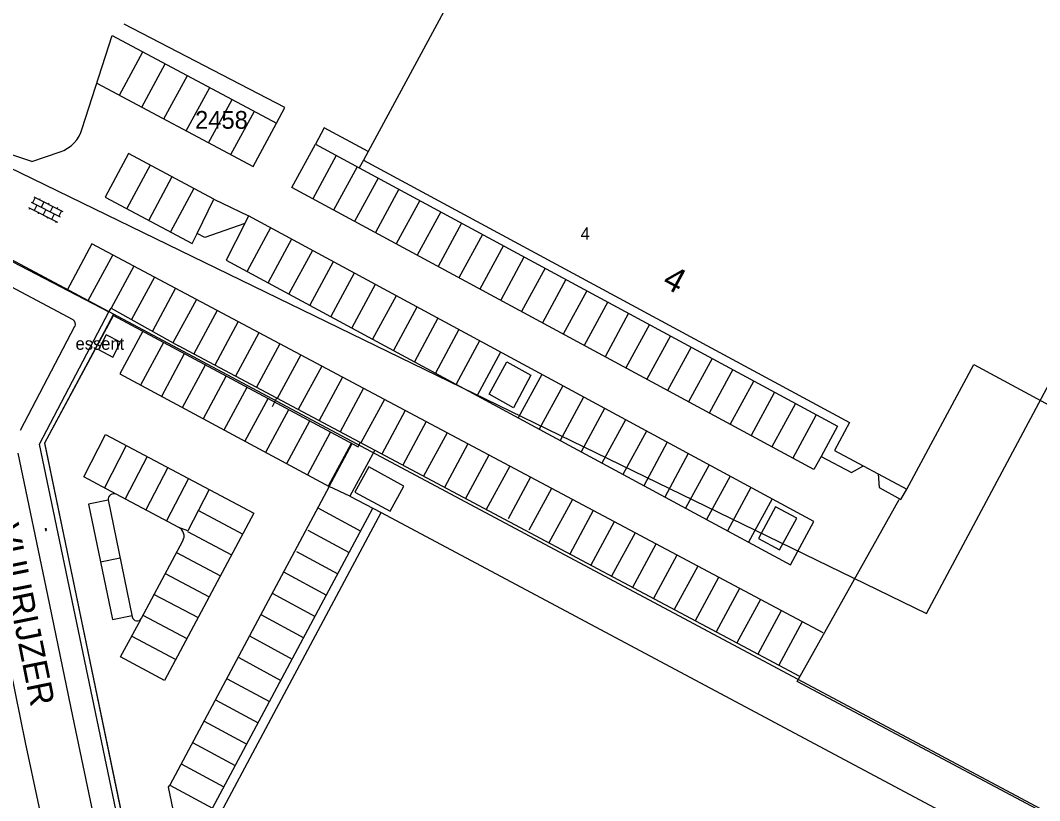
# Model space of a CAD drawing. Extents: x 148816 to 151297, y 399515 to 402500.
# Drawn here: x 150556.4 to 150659.7, y 401516.9 to 401596 of the extents above; entities that cross this region are included whole.
import ezdxf

# ---------------------------------------------------------------- set-up
doc = ezdxf.new("R2010")
doc.units = 0
for name, color, linetype in [('B01 Hoofdgebouw  [T] Norm', 7, 'Continuous'), ('B01 hoofgebouw', 7, 'Continuous'), ('G01 perceelsgrens', 7, 'Continuous'), ('S02 Open verharding  Norm', 7, 'Continuous'), ('T04 Haag heg  [D] Gem', 7, 'Continuous'), ('V00 Kant verharding algemeen  [D] Norm', 7, 'Continuous'), ('V00 Kant verharding algemeen  [T] Norm', 7, 'Continuous'), ('V00 Kant verharding algemeen secundair  [D] Gem', 7, 'Continuous'), ('V00 Kant verharding algemeen secundair  [D] Norm', 7, 'Continuous'), ('Z01 perceelnummer', 7, 'Continuous'), ('Z02 huisnummer', 7, 'Continuous'), ('Z02 Huisnummer  [Tekst] Norm', 7, 'Continuous'), ('Z06 straatnaam', 7, 'Continuous'), ('Z19 Overige Tekst  [Tekst] Gem', 7, 'Continuous')]:
    doc.layers.add(name, color=color, linetype=linetype)

msp = doc.modelspace()

# ---------------------------------------------------------------- linework, layer by layer
at = {"layer": 'B01 Hoofdgebouw  [T] Norm'}
for points in [[(150620.67, 401636.53), (150591.15, 401581.87), (150640.41, 401555.24), (150638.89, 401552.43), (150646.21, 401548.49), (150653, 401561.12), (150667.1, 401553.54), (150688.02, 401592.46), (150682.36, 401595.5), (150685.52, 401601.37), (150677.09, 401605.93), (150620.67, 401636.53)], [(150564.27, 401562.66), (150565.72, 401561.89), (150566.52, 401563.39), (150565.07, 401564.16), (150564.27, 401562.66)], [(150591.67, 401550.75), (150590.28, 401548.19), (150593.86, 401546.25), (150595.25, 401548.81), (150591.67, 401550.75)], [(150587.17, 401500), (150586.52, 401500.35), (150587.84, 401502.81), (150573.82, 401510.3), (150592.93, 401546.13), (150652.02, 401514.58)]]:
    msp.add_lwpolyline(points, dxfattribs=at)
at = {"layer": 'B01 hoofgebouw'}
for points in [[(150677.09, 401605.93), (150670.16, 401609.66), (150670.21, 401609.75), (150620.67, 401636.53), (150591.15, 401581.87)], [(150591.15, 401581.87), (150640.41, 401555.24), (150638.89, 401552.43), (150646.21, 401548.49), (150653, 401561.12), (150667.1, 401553.54), (150688.02, 401592.46), (150682.36, 401595.5), (150685.52, 401601.37), (150677.09, 401605.93)], [(150587.17, 401500), (150586.52, 401500.35), (150587.84, 401502.81), (150573.82, 401510.3), (150592.93, 401546.13), (150652.02, 401514.58)]]:
    msp.add_lwpolyline(points, dxfattribs=at)
at = {"layer": 'G01 perceelsgrens'}
for points in [[(150547.67, 401584.8), (150648.2, 401535.88), (150685.54, 401605.87)], [(150565.81, 401566.24), (150545.4, 401577.13), (150547.67, 401584.8)], [(150565.81, 401566.24), (150563.96, 401562.74)], [(150666.37, 401512.58), (150565.81, 401566.24)], [(150563.96, 401562.74), (150558.8, 401553.17)], [(150558.8, 401553.17), (150566.96, 401513.97)]]:
    msp.add_lwpolyline(points, dxfattribs=at)
at = {"layer": 'S02 Open verharding  Norm'}
for p, q in [((150557.45, 401577.59), (150560.41, 401576.12)), ((150557.86, 401578.06), (150557.59, 401577.52)), ((150557.72, 401578.13), (150560.67, 401576.65)), ((150558.3, 401577.84), (150558.37, 401577.97)), ((150558.75, 401577.61), (150558.48, 401577.08)), ((150559.2, 401577.39), (150559.27, 401577.52)), ((150557.19, 401577.05), (150560.14, 401575.58)), ((150557.32, 401576.99), (150557.25, 401576.85)), ((150558.04, 401577.3), (150557.77, 401576.76)), ((150558.21, 401576.54), (150558.15, 401576.41)), ((150558.93, 401576.85), (150558.66, 401576.32)), ((150559.65, 401577.17), (150559.38, 401576.63)), ((150559.56, 401575.87), (150559.82, 401576.41)), ((150560.09, 401576.94), (150560.16, 401577.08)), ((150560.54, 401576.72), (150560.27, 401576.18)), ((150559.11, 401576.09), (150559.04, 401575.96)), ((150560, 401575.65), (150559.94, 401575.51)), ((150558.88, 401544.51), (150558.94, 401544.52)), ((150558.88, 401544.52), (150558.92, 401544.3)), ((150558.89, 401544.46), (150558.88, 401544.45)), ((150558.96, 401544.42), (150558.9, 401544.41)), ((150558.94, 401544.53), (150558.98, 401544.31)), ((150558.96, 401544.47), (150558.95, 401544.47)), ((150558.98, 401544.37), (150558.97, 401544.37)), ((150558.91, 401544.36), (150558.9, 401544.36)), ((150558.92, 401544.31), (150558.98, 401544.32))]:
    msp.add_line(p, q, dxfattribs=at)
at = {"layer": 'T04 Haag heg  [D] Gem'}
for p, q in [((150635.1, 401528.99), (150645.43, 401547.45)), ((150663.12, 401514.06), (150635.1, 401528.99))]:
    msp.add_line(p, q, dxfattribs=at)
at = {"layer": 'V00 Kant verharding algemeen  [D] Norm'}
for p, q in [((150603.89, 401558.12), (150605.67, 401561.39)), ((150605.67, 401561.39), (150608.1, 401560.07)), ((150608.1, 401560.07), (150606.35, 401556.73)), ((150606.35, 401556.73), (150603.89, 401558.12)), ((150582.32, 401557.72), (150581.88, 401556.85))]:
    msp.add_line(p, q, dxfattribs=at)
msp.add_lwpolyline([(150589.77, 401547.8), (150587.68, 401548.78), (150590.01, 401553.12)], dxfattribs=at)
msp.add_lwpolyline([(150633.33, 401542.33), (150635.06, 401545.54), (150632.92, 401546.69), (150631.2, 401543.48)], close=True, dxfattribs=at)
at = {"layer": 'V00 Kant verharding algemeen  [T] Norm'}
for p, q in [((150591.15, 401581.87), (150590.71, 401581.08)), ((150590.71, 401581.08), (150639.21, 401554.89)), ((150635.38, 401529.5), (150572.39, 401563.03))]:
    msp.add_line(p, q, dxfattribs=at)
for points in [[(150583.17, 401587.19), (150566.87, 401595.64)], [(150562.64, 401585.08), (150565.67, 401594.51), (150582.34, 401585.61), (150583.17, 401587.19)], [(150557.51, 401581.71), (150545.06, 401585.87), (150532.44, 401589.71), (150530.89, 401584.59), (150542.39, 401578.42), (150565.33, 401566.48)], [(150591.61, 401582.75), (150587.17, 401585.12), (150586.27, 401583.48), (150590.71, 401581.08)], [(150557.51, 401581.71), (150560.39, 401582.69)], [(150579.48, 401576.2), (150579.12, 401575.45), (150575.05, 401574.03), (150574.27, 401574.41), (150575.98, 401577.9), (150579.48, 401576.2)], [(150561.71, 401565.67), (150547.03, 401573.47), (150541.5, 401576.42), (150537, 401568.04), (150544.62, 401563.2)], [(150568.11, 401506.16), (150558.31, 401553.07), (150565.33, 401566.48), (150565.58, 401566.85), (150572.39, 401563.03)], [(150568.58, 401506.23), (150558.83, 401553.2), (150565.79, 401566.12), (150590.61, 401552.79), (150590.8, 401553.23)], [(150556.36, 401554.48), (150561.9, 401565.01)], [(150549.57, 401556.38), (150554.29, 401535.3), (150556.85, 401522.82), (150559.62, 401509.83), (150561.67, 401500)], [(150639.21, 401554.89), (150637.53, 401551.82), (150640.6, 401550.17), (150641.75, 401550.83)], [(150566.99, 401500), (150564.66, 401511.28), (150561.68, 401525.49), (150559.13, 401537.74), (150556.13, 401552.16)], [(150592.29, 401552.45), (150589.77, 401547.8), (150592.93, 401546.13)], [(150643.33, 401550.04), (150643.42, 401548.66), (150645.63, 401547.45), (150646.21, 401548.49)], [(150572.42, 401544.62), (150566.09, 401547.98)], [(150565.26, 401547.4), (150567.71, 401535.54)], [(150587.38, 401501.94), (150576.02, 401508.01), (150574.23, 401504.66), (150571.39, 401518.27), (150571.51, 401518.49), (150575.84, 401516.15), (150592.1, 401546.56)], [(150568.63, 401535.42), (150572.83, 401543.27)], [(150568.64, 401535.42), (150568.63, 401535.42)]]:
    msp.add_lwpolyline(points, dxfattribs=at)
for centre, radius, start, end in [((150559.25, 401586.02), 3.52, 288.7711, 344.4837), ((150561.43, 401565.23), 0.523, 334.3178, 57.3233), ((150565.83, 401547.46), 0.579, 64.0888, 186.3301), ((150571.97, 401543.75), 0.986, 330.6705, 62.4101), ((150568.19, 401535.62), 0.491, 189.7368, 335.8316)]:
    msp.add_arc(centre, radius, start, end, dxfattribs=at)
at = {"layer": 'V00 Kant verharding algemeen secundair  [D] Gem'}
for p, q in [((150566.41, 401588.45), (150568.79, 401592.84)), ((150568.66, 401587.24), (150571.05, 401591.64)), ((150570.92, 401586.03), (150573.31, 401590.43)), ((150573.18, 401584.83), (150575.57, 401589.22)), ((150575.44, 401583.62), (150577.82, 401588.02)), ((150577.7, 401582.42), (150580.08, 401586.81)), ((150588.39, 401582.33), (150586.01, 401577.94)), ((150569.52, 401581.35), (150567.17, 401576.94)), ((150590.5, 401581.19), (150588.12, 401576.8)), ((150571.73, 401580.17), (150569.37, 401575.76)), ((150592.62, 401580.04), (150590.24, 401575.65)), ((150573.93, 401578.99), (150571.58, 401574.58)), ((150594.73, 401578.9), (150592.35, 401574.51)), ((150596.85, 401577.76), (150594.47, 401573.37)), ((150598.97, 401576.62), (150596.58, 401572.22)), ((150601.08, 401575.47), (150598.7, 401571.08)), ((150581.72, 401574.99), (150579.35, 401570.59)), ((150583.84, 401573.84), (150581.47, 401569.44)), ((150603.2, 401574.33), (150600.82, 401569.94)), ((150585.96, 401572.69), (150583.59, 401568.29)), ((150605.32, 401573.19), (150602.93, 401568.79)), ((150565.73, 401572.25), (150563.21, 401567.59)), ((150588.08, 401571.55), (150585.71, 401567.15)), ((150607.41, 401572.01), (150605.05, 401567.65)), ((150567.85, 401571.12), (150565.58, 401566.85)), ((150590.2, 401570.4), (150587.83, 401566)), ((150609.55, 401570.9), (150607.16, 401566.51)), ((150569.97, 401569.99), (150567.64, 401565.69)), ((150592.32, 401569.26), (150589.95, 401564.86)), ((150611.66, 401569.76), (150609.28, 401565.36)), ((150572.08, 401568.86), (150569.74, 401564.52)), ((150613.78, 401568.62), (150611.39, 401564.22)), ((150574.2, 401567.74), (150571.82, 401563.34)), ((150594.44, 401568.11), (150592.07, 401563.71)), ((150615.9, 401567.48), (150613.51, 401563.07)), ((150576.32, 401566.61), (150573.94, 401562.21)), ((150596.56, 401566.96), (150594.19, 401562.56)), ((150618.01, 401566.33), (150615.63, 401561.93)), ((150578.44, 401565.48), (150576.06, 401561.08)), ((150598.68, 401565.82), (150596.31, 401561.42)), ((150620.13, 401565.19), (150617.74, 401560.79)), ((150580.55, 401564.35), (150578.18, 401559.96)), ((150600.8, 401564.67), (150598.43, 401560.27)), ((150622.25, 401564.05), (150619.86, 401559.64)), ((150568.58, 401559.07), (150570.9, 401563.39)), ((150582.67, 401563.23), (150580.29, 401558.83)), ((150602.92, 401563.52), (150600.55, 401559.13)), ((150570.69, 401557.93), (150573.01, 401562.25)), ((150584.79, 401562.1), (150582.41, 401557.7)), ((150605.04, 401562.38), (150602.67, 401557.98)), ((150624.36, 401562.9), (150621.97, 401558.5)), ((150572.8, 401556.79), (150575.13, 401561.11)), ((150586.91, 401560.97), (150584.53, 401556.57)), ((150626.48, 401561.76), (150624.09, 401557.36)), ((150574.92, 401555.66), (150577.24, 401559.97)), ((150609.22, 401560.12), (150606.84, 401555.73)), ((150628.59, 401560.62), (150626.2, 401556.21)), ((150589.03, 401559.84), (150586.65, 401555.45)), ((150611.34, 401558.98), (150608.96, 401554.58)), ((150630.67, 401559.4), (150628.32, 401555.07)), ((150577.03, 401554.52), (150579.36, 401558.84)), ((150591.14, 401558.72), (150588.77, 401554.32)), ((150613.46, 401557.83), (150611.08, 401553.43)), ((150632.78, 401558.25), (150630.43, 401553.93)), ((150579.14, 401553.38), (150581.47, 401557.7)), ((150593.26, 401557.59), (150590.88, 401553.19)), ((150634.9, 401557.11), (150632.55, 401552.78)), ((150581.26, 401552.24), (150583.58, 401556.56)), ((150595.38, 401556.46), (150593, 401552.06)), ((150615.58, 401556.69), (150613.2, 401552.29)), ((150637.01, 401555.96), (150634.67, 401551.64)), ((150583.37, 401551.11), (150585.7, 401555.43)), ((150597.5, 401555.34), (150595.12, 401550.94)), ((150617.7, 401555.54), (150615.32, 401551.14)), ((150585.49, 401549.97), (150587.81, 401554.29)), ((150599.61, 401554.21), (150597.24, 401549.81)), ((150619.82, 401554.39), (150617.44, 401549.99)), ((150567.09, 401552.91), (150564.88, 401548.62)), ((150587.6, 401548.83), (150589.92, 401553.15)), ((150601.73, 401553.08), (150599.35, 401548.68)), ((150621.94, 401553.25), (150619.56, 401548.85)), ((150569.2, 401551.8), (150566.98, 401547.51)), ((150603.85, 401551.95), (150601.47, 401547.55)), ((150624.06, 401552.1), (150621.68, 401547.7)), ((150571.3, 401550.68), (150569.09, 401546.39)), ((150605.97, 401550.83), (150603.59, 401546.43)), ((150626.18, 401550.96), (150623.8, 401546.56)), ((150573.4, 401549.57), (150571.19, 401545.28)), ((150608.08, 401549.7), (150605.81, 401545.49)), ((150628.3, 401549.81), (150625.92, 401545.41)), ((150610.2, 401548.57), (150607.92, 401544.35)), ((150630.42, 401548.66), (150628.04, 401544.26)), ((150632.56, 401547.51), (150630.18, 401543.11)), ((150586.51, 401546.59), (150590.86, 401544.23)), ((150612.32, 401547.44), (150609.94, 401543.05)), ((150574.41, 401546.32), (150578.91, 401543.93)), ((150614.44, 401546.32), (150612.06, 401541.92)), ((150616.56, 401545.19), (150614.18, 401540.79)), ((150573.3, 401544.19), (150577.78, 401541.82)), ((150585.51, 401544.34), (150589.7, 401542.07)), ((150618.67, 401544.06), (150616.29, 401539.66)), ((150620.79, 401542.93), (150618.41, 401538.54)), ((150564.49, 401541.12), (150566.47, 401541.53)), ((150572.18, 401542.06), (150576.65, 401539.7)), ((150584.34, 401542.19), (150588.55, 401539.91)), ((150622.91, 401541.81), (150620.53, 401537.41)), ((150625.03, 401540.68), (150622.65, 401536.28)), ((150571.05, 401539.95), (150575.51, 401537.58)), ((150583.05, 401540.1), (150587.39, 401537.75)), ((150627.14, 401539.55), (150624.77, 401535.15)), ((150629.26, 401538.43), (150626.88, 401534.03)), ((150569.92, 401537.83), (150574.38, 401535.47)), ((150581.9, 401537.94), (150586.24, 401535.59)), ((150631.38, 401537.3), (150629, 401532.9)), ((150633.5, 401536.17), (150631.12, 401531.77)), ((150568.79, 401535.72), (150573.25, 401533.35)), ((150580.74, 401535.78), (150585.08, 401533.43)), ((150635.61, 401535.04), (150633.24, 401530.64)), ((150567.65, 401533.6), (150572.12, 401531.24)), ((150579.59, 401533.62), (150583.93, 401531.27)), ((150578.51, 401531.42), (150582.77, 401529.11)), ((150577.34, 401529.26), (150581.62, 401526.95)), ((150576.13, 401527.13), (150580.46, 401524.79)), ((150574.98, 401524.97), (150579.31, 401522.63)), ((150573.82, 401522.81), (150578.15, 401520.47)), ((150572.67, 401520.65), (150577, 401518.31))]:
    msp.add_line(p, q, dxfattribs=at)
msp.add_lwpolyline([(150575.51, 401548.45), (150573.35, 401544.28), (150572.42, 401544.62)], dxfattribs=at)
at = {"layer": 'V00 Kant verharding algemeen secundair  [D] Norm'}
for points in [[(150564.11, 401589.67), (150579.96, 401581.21), (150582.34, 401585.61)], [(150637.53, 401551.82), (150636.8, 401550.48), (150583.89, 401579.09), (150586.27, 401583.48)], [(150575.98, 401577.9), (150567.32, 401582.53), (150564.96, 401578.11), (150573.78, 401573.41), (150574.27, 401574.41)], [(150579.12, 401575.45), (150577.23, 401571.73), (150634.42, 401540.82), (150636.8, 401545.21), (150579.48, 401576.2)], [(150637.73, 401533.92), (150563.61, 401573.38), (150561.1, 401568.69)], [(150568.79, 401564.52), (150566.46, 401560.2), (150587.68, 401548.78), (150571.51, 401518.49)], [(150566.09, 401547.98), (150562.78, 401549.73), (150564.99, 401554.03), (150580.04, 401546.05), (150570.97, 401529.09), (150566.52, 401531.49), (150568.56, 401535.29)], [(150565.26, 401547.38), (150563.27, 401546.96), (150565.71, 401535.27), (150567.68, 401535.68)]]:
    msp.add_lwpolyline(points, dxfattribs=at)

# ---------------------------------------------------------------- texts
at = {"layer": 'Z01 perceelnummer'}
msp.add_text('2458', height=1.8, dxfattribs=at).set_placement((150574.07, 401585.04))
at = {"layer": 'Z02 huisnummer'}
msp.add_text('4', height=2.5, rotation=331.5906, dxfattribs=at).set_placement((150621.3, 401569.12))
at = {"layer": 'Z02 Huisnummer  [Tekst] Norm'}
msp.add_text('4', height=1.25, dxfattribs=at).set_placement((150613.15, 401573.78))
at = {"layer": 'Z06 straatnaam'}
msp.add_text('VUURIJZER', height=2.5, rotation=281.4223, dxfattribs=at).set_placement((150553.73, 401544.72))
at = {"layer": 'Z19 Overige Tekst  [Tekst] Gem'}
msp.add_text('essent', height=1.25, dxfattribs=at).set_placement((150561.96, 401562.63))

doc.saveas('drawing.dxf')
